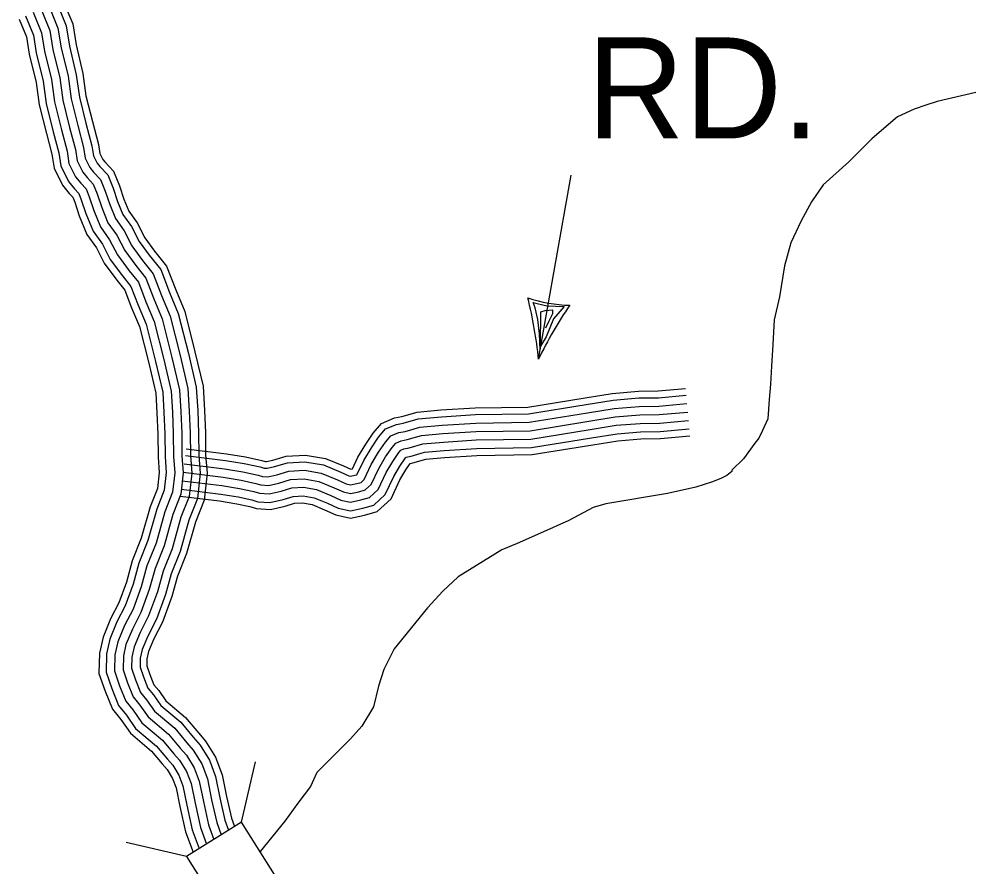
# Model space of a CAD drawing. Extents: x 1788175 to 1969470, y 584502 to 738744.
# Drawn here: x 1925603 to 1929106, y 624598 to 627701 of the extents above; entities that cross this region are included whole.
import ezdxf

# ---------------------------------------------------------------- set-up
doc = ezdxf.new("R2010")
doc.units = 0
for name, color, linetype in [('DESIGN - ROW - Right-of-Way and Easement Labels', 7, 'Continuous'), ('DESIGN - TRANSPORTATION - Text', 7, 'Continuous'), ('SURVEY - CONTROL with Text', 7, 'Continuous'), ('SURVEY - DRAINAGE - Storm Sewer', 7, 'Continuous'), ('SURVEY - TRANSPORTATION - Roads', 7, 'Continuous')]:
    doc.layers.add(name, color=color, linetype=linetype)

msp = doc.modelspace()

# ---------------------------------------------------------------- linework, layer by layer
at = {"layer": 'DESIGN - ROW - Right-of-Way and Easement Labels'}
for p, q in [((1927505, 626456.2), (1927623.9, 627130.2)), ((1927492.1, 626644.8), (1927484.8, 626664.3)), ((1927484.8, 626664.3), (1927535.2, 626651.2)), ((1927501.7, 626601.2), (1927492.1, 626644.8)), ((1927512.4, 626503.6), (1927513.1, 626629.3)), ((1927513.1, 626629.3), (1927529.1, 626635.1)), ((1927529.1, 626635.1), (1927556.5, 626637.7)), ((1927535.2, 626651.2), (1927598.4, 626649.7)), ((1927556.5, 626637.7), (1927556, 626622.8)), ((1927598.4, 626649.7), (1927559.1, 626604)), ((1927508.7, 626549.4), (1927501.7, 626601.2)), ((1927541.1, 626593.1), (1927530.7, 626570.2)), ((1927559.1, 626604), (1927532.6, 626538.7)), ((1927556, 626622.8), (1927541.1, 626593.1)), ((1927511.3, 626490.9), (1927508.7, 626549.4)), ((1927532.6, 626538.7), (1927512.4, 626503.6))]:
    msp.add_line(p, q, dxfattribs=at)
for centre, radius, start, end in [((1925960.7, 626299.7), 1552.3, 5.7876, 14.2154), ((1927633.7, 627185.9), 532.3, 251.5708, 268.4292), ((1928758.6, 625864.2), 1386.4, 145.2793, 154.7178)]:
    msp.add_arc(centre, radius, start, end, dxfattribs=at)
at = {"layer": 'DESIGN - TRANSPORTATION - Text'}
msp.add_lwpolyline([(1929106.4, 627432.7), (1928965.3, 627399.8), (1928923, 627385.7), (1928880.7, 627371.5), (1928819.5, 627343.3), (1928786.6, 627315.1), (1928725.4, 627263.3), (1928640.7, 627178.7), (1928546.7, 627094), (1928504.3, 627032.8), (1928466.7, 626962.3), (1928429.1, 626882.3), (1928405.5, 626797.6), (1928386.7, 626684.7), (1928367.9, 626600.1), (1928363.2, 626510.7), (1928358.5, 626430.7), (1928353.8, 626364.9), (1928349.1, 626308.4), (1928344.4, 626237.9), (1928325.6, 626195.5), (1928311.5, 626167.3), (1928297.3, 626148.5), (1928255, 626092), (1928212.7, 626049.7), (1928212.7, 626045), (1928193.9, 626030.9), (1928175, 626021.5), (1928142.1, 626007.4), (1928081, 625988.5), (1927977.5, 625965), (1927751.7, 625927.4), (1927704.6, 625913.3), (1927615.3, 625866.2), (1927511.8, 625819.2), (1927427.1, 625781.6), (1927370.7, 625758.1), (1927210.7, 625659.3), (1927154.3, 625607.5), (1927097.8, 625546.4), (1926975.5, 625395.8), (1926937.9, 625320.6), (1926919.1, 625259.4), (1926900.2, 625184.2), (1926857.9, 625113.6), (1926815.6, 625066.6), (1926693.3, 624944.2), (1926669.7, 624892.5), (1926622.7, 624831.4), (1926575.7, 624765.5), (1926485.1, 624654.1)], dxfattribs=at)
at = {"layer": 'SURVEY - CONTROL with Text'}
for points in [[(1925709.9, 627752.8), (1925744.9, 627668.2), (1925756.2, 627595.8), (1925781.6, 627491.7), (1925792.7, 627409.9), (1925817.5, 627312), (1925838.9, 627230.8), (1925845, 627191.9), (1925861.8, 627157.6), (1925875.2, 627141.3), (1925900.7, 627114.2), (1925917.7, 627072), (1925934.3, 627022.2), (1925955.3, 626970.8), (1925987.1, 626926.3), (1926015.7, 626870.8), (1926054.6, 626817.8), (1926093.8, 626769), (1926124.4, 626689.2), (1926156, 626613.9), (1926192.5, 626469.7), (1926220.7, 626349.1), (1926225.9, 626266.1), (1926228.9, 626185.2), (1926230, 626103.7), (1926234.9, 626039.7), (1926225.2, 625954.5), (1926195.2, 625877.7), (1926162.7, 625762.9), (1926129.8, 625680.5), (1926108.9, 625604.5), (1926076.9, 625516.9), (1926045.4, 625455.8), (1926023.6, 625403.1), (1926015.4, 625366.4), (1926014.3, 625325), (1926028.8, 625283.2), (1926047.4, 625236.5), (1926069.5, 625209.6), (1926098.4, 625168.3), (1926172.3, 625106.1), (1926216.5, 625052.8), (1926240.2, 625025.5), (1926271.7, 624975.1), (1926292.3, 624920.1), (1926307.7, 624844.1), (1926326.3, 624760.5), (1926342.9, 624715.4)], [(1925737.9, 627766.2), (1925775, 627676.6), (1925786.7, 627601.9), (1925812.1, 627497.5), (1925823.2, 627415.8), (1925847.5, 627319.7), (1925869.3, 627237.1), (1925874.9, 627201.3), (1925888.1, 627174.5), (1925898.4, 627161.8), (1925927.3, 627131.1), (1925946.8, 627082.8), (1925963.4, 627033), (1925982.7, 626985.8), (1926013.6, 626942.5), (1926042.2, 626887.2), (1926079.2, 626836.7), (1926121, 626784.6), (1926153.1, 626700.8), (1926185.5, 626623.7), (1926222.6, 626477), (1926251.4, 626353.6), (1926256.8, 626267.6), (1926259.9, 626186), (1926261, 626105.1), (1926266.1, 626039.1), (1926255.5, 625947), (1926224.6, 625867.8), (1926192, 625752.9), (1926159.2, 625670.6), (1926138.4, 625595), (1926105.3, 625504.4), (1926073.5, 625442.8), (1926053.3, 625393.7), (1926046.3, 625362.6), (1926045.4, 625329.8), (1926057.8, 625294), (1926074.4, 625252.4), (1926094.2, 625228.3), (1926121.5, 625189.4), (1926194.4, 625128), (1926240.1, 625072.8), (1926265.1, 625044), (1926299.6, 624988.9), (1926322.2, 624928.6), (1926338, 624850.5), (1926356.1, 624769.3), (1926369.8, 624732.2)], [(1925760.2, 627776.8), (1925799, 627683.3), (1925810.9, 627606.8), (1925836.5, 627502.1), (1925847.5, 627420.5), (1925871.4, 627325.9), (1925893.5, 627242.2), (1925898.7, 627208.9), (1925909, 627187.9), (1925917, 627178.2), (1925948.5, 627144.7), (1925970, 627091.3), (1925986.6, 627041.6), (1926004.5, 626997.9), (1926034.8, 626955.4), (1926063.2, 626900.2), (1926098.8, 626851.8), (1926142.7, 626797.1), (1926176.1, 626710), (1926209, 626631.6), (1926246.6, 626482.8), (1926276, 626357.2), (1926281.5, 626268.9), (1926284.6, 626186.6), (1926285.7, 626106.2), (1926290.9, 626038.7), (1926279.7, 625941), (1926248.1, 625859.9), (1926215.5, 625745), (1926182.7, 625662.7), (1926162, 625587.5), (1926128, 625494.5), (1926096, 625432.4), (1926076.9, 625386.2), (1926070.9, 625359.5), (1926070.2, 625333.6), (1926081, 625302.6), (1926096, 625265.2), (1926113.9, 625243.3), (1926139.9, 625206.2), (1926212, 625145.5), (1926259, 625088.8), (1926285.1, 625058.7), (1926321.9, 624999.9), (1926346, 624935.5), (1926362.2, 624855.6), (1926379.8, 624776.3), (1926391.2, 624745.6)], [(1925625.9, 627712.6), (1925654.8, 627642.8), (1925664.9, 627577.6), (1925690.1, 627474.4), (1925701.2, 627392.2), (1925727.5, 627288.7), (1925747.7, 627211.7), (1925755.2, 627163.6), (1925783.1, 627106.9), (1925805.3, 627079.9), (1925821, 627063.2), (1925830.4, 627039.9), (1925847.1, 626989.9), (1925873.3, 626925.6), (1925907.5, 626877.7), (1925936.4, 626821.7), (1925980.8, 626761.2), (1926012.2, 626722.1), (1926038, 626654.6), (1926067.6, 626584.3), (1926102.1, 626447.7), (1926128.3, 626335.5), (1926133, 626261.4), (1926136, 626182.9), (1926137, 626099.5), (1926141.5, 626041.5), (1926134.1, 625977.1), (1926106.9, 625907.3), (1926074.5, 625792.9), (1926041.5, 625710.1), (1926020.2, 625632.8), (1925991.5, 625554.3), (1925960.9, 625494.9), (1925934.6, 625431.2), (1925922.7, 625377.9), (1925920.8, 625310.5), (1925941.6, 625250.6), (1925966.4, 625188.6), (1925995.4, 625153.3), (1926029.2, 625105), (1926106, 625040.3), (1926145.5, 624992.6), (1926165.2, 624970), (1926187.9, 624933.7), (1926202.6, 624894.4), (1926216.7, 624824.7), (1926236.9, 624734.2), (1926262.4, 624665.1)], [(1925653.9, 627726), (1925684.8, 627651.3), (1925695.4, 627583.7), (1925720.6, 627480.2), (1925731.7, 627398.1), (1925757.5, 627296.5), (1925778.1, 627218.1), (1925785.2, 627173), (1925809.4, 627123.8), (1925828.6, 627100.4), (1925847.6, 627080.2), (1925859.5, 627050.6), (1925876.2, 627000.7), (1925900.7, 626940.6), (1925934.1, 626893.9), (1925962.9, 626838.1), (1926005.4, 626780.1), (1926039.4, 626737.8), (1926066.8, 626666.1), (1926097, 626594.2), (1926132.2, 626455), (1926159.1, 626340), (1926164, 626262.9), (1926167, 626183.6), (1926168, 626100.9), (1926172.7, 626040.9), (1926164.5, 625969.6), (1926136.4, 625897.4), (1926103.9, 625782.9), (1926070.9, 625700.2), (1926049.8, 625623.4), (1926020, 625541.8), (1925989, 625481.9), (1925964.3, 625421.8), (1925953.6, 625374.1), (1925952, 625315.3), (1925970.7, 625261.5), (1925993.4, 625204.6), (1926020.1, 625172.1), (1926052.3, 625126.1), (1926128.1, 625062.3), (1926169.2, 625012.6), (1926190.2, 624988.5), (1926215.8, 624947.5), (1926232.5, 624903), (1926247, 624831.2), (1926266.7, 624743), (1926289.2, 624681.9)], [(1925681.9, 627739.4), (1925714.9, 627659.7), (1925725.8, 627589.8), (1925751.1, 627486), (1925762.2, 627404), (1925787.5, 627304.2), (1925808.5, 627224.4), (1925815.1, 627182.4), (1925835.6, 627140.7), (1925851.9, 627120.9), (1925874.2, 627097.2), (1925888.6, 627061.3), (1925905.3, 627011.5), (1925928, 626955.7), (1925960.6, 626910.1), (1925989.3, 626854.4), (1926030, 626798.9), (1926066.6, 626753.4), (1926095.6, 626677.7), (1926126.5, 626604), (1926162.4, 626462.3), (1926189.9, 626344.5), (1926194.9, 626264.5), (1926198, 626184.4), (1926199, 626102.3), (1926203.8, 626040.3), (1926194.8, 625962.1), (1926165.8, 625887.5), (1926133.3, 625772.9), (1926100.3, 625690.3), (1926079.3, 625613.9), (1926048.4, 625529.4), (1926017.2, 625468.8), (1925993.9, 625412.4), (1925984.5, 625370.2), (1925983.1, 625320.1), (1925999.7, 625272.3), (1926020.4, 625220.5), (1926044.8, 625190.8), (1926075.4, 625147.2), (1926150.2, 625084.2), (1926192.8, 625032.7), (1926215.2, 625007), (1926243.8, 624961.3), (1926262.4, 624911.5), (1926277.4, 624837.6), (1926296.5, 624751.8), (1926316.1, 624698.7)], [(1925602.6, 627701.4), (1925629.8, 627635.8), (1925639.7, 627572.6), (1925664.8, 627469.7), (1925675.9, 627387.3), (1925702.6, 627282.3), (1925722.5, 627206.4), (1925730.4, 627155.7), (1925761.4, 627092.9), (1925785.9, 627062.9), (1925799, 627049.1), (1925806.3, 627031), (1925823, 626981), (1925850.6, 626913.1), (1925885.5, 626864.3), (1925914.5, 626808.1), (1925960.4, 626745.5), (1925989.6, 626709.2), (1926014.2, 626645), (1926043.1, 626576.1), (1926077.1, 626441.6), (1926102.8, 626331.7), (1926107.3, 626260.1), (1926110.3, 626182.2), (1926111.3, 626098.4), (1926115.7, 626041.9), (1926109, 625983.3), (1926082.5, 625915.5), (1926050.1, 625801.2), (1926017.1, 625718.3), (1925995.7, 625640.7), (1925967.9, 625564.7), (1925937.5, 625505.7), (1925910, 625438.9), (1925897, 625381.1), (1925895, 625306.5), (1925917.5, 625241.6), (1925944, 625175.4), (1925974.9, 625137.8), (1926010.1, 625087.5), (1926087.6, 625022.1), (1926125.9, 624976), (1926144.4, 624954.6), (1926164.7, 624922.3), (1926177.8, 624887.3), (1926191.5, 624819.4), (1926212.1, 624726.9), (1926239.9, 624651.6), (1926240.2, 624651.2)]]:
    msp.add_lwpolyline(points, dxfattribs=at)
at = {"layer": 'SURVEY - DRAINAGE - Storm Sewer'}
for p, q in [((1926417.6, 624762.1), (1926468.7, 624983.4)), ((1926216.1, 624636.2), (1925994.8, 624687.3))]:
    msp.add_line(p, q, dxfattribs=at)
msp.add_lwpolyline([(1926216.1, 624636.2), (1926342.1, 624434.7), (1926543.5, 624560.6), (1926417.6, 624762.1)], close=True, dxfattribs=at)
at = {"layer": 'SURVEY - TRANSPORTATION - Roads'}
for points in [[(1926214.4, 626128.6), (1926362.2, 626110.2), (1926431.8, 626098.5), (1926492, 626086), (1926504, 626082.2), (1926508.9, 626082), (1926531.9, 626087.2), (1926580.8, 626101.9), (1926650.9, 626105.7), (1926724.1, 626093.2), (1926790.8, 626065.7), (1926817.1, 626053.8), (1926823.1, 626055.1), (1926842.8, 626097.3), (1926871.9, 626145.9), (1926899.5, 626186.1), (1926929.7, 626221.6), (1926976.9, 626241.3), (1927003.8, 626246.6), (1927060, 626262.6), (1927147.2, 626270.6), (1927272.4, 626278.6), (1927466.2, 626281.4), (1927675.6, 626315.5), (1927774.9, 626331.4), (1927871.1, 626339.3), (1927942.7, 626340.3), (1928043.3, 626349.5)], [(1926211.3, 626104.1), (1926358.6, 626085.7), (1926427.3, 626074.2), (1926485.8, 626062.1), (1926499.4, 626057.7), (1926511, 626057.1), (1926538.2, 626063.2), (1926585.1, 626077.4), (1926649.4, 626080.9), (1926717.3, 626069.3), (1926781, 626043), (1926810.1, 626029.8), (1926816.7, 626028.4), (1926832.1, 626031.7), (1926839.5, 626033.7), (1926841.1, 626035.2), (1926864.6, 626085.7), (1926892.7, 626132.5), (1926919.1, 626171.1), (1926944.7, 626201.1), (1926984.1, 626217.5), (1927009.6, 626222.6), (1927064.5, 626238.2), (1927149.1, 626246), (1927273.4, 626253.9), (1927468.4, 626256.7), (1927679.6, 626291.1), (1927777.9, 626306.9), (1927872.3, 626314.6), (1927944, 626315.6), (1928045.5, 626324.9)], [(1926207.5, 626073.3), (1926354.2, 626055), (1926421.6, 626043.8), (1926477.9, 626032.1), (1926493.8, 626027), (1926513.6, 626025.9), (1926546.1, 626033.3), (1926590.5, 626046.6), (1926647.7, 626049.7), (1926708.6, 626039.3), (1926768.7, 626014.6), (1926800.3, 626000.2), (1926816.7, 625996.7), (1926839.3, 626001.6), (1926855, 626005.7), (1926866.7, 626016.6), (1926892.1, 626071.1), (1926918.8, 626115.8), (1926943.8, 626152.2), (1926963.5, 626175.4), (1926993.1, 626187.7), (1927016.9, 626192.4), (1927070.2, 626207.6), (1927151.5, 626215), (1927274.6, 626222.9), (1927471.1, 626225.7), (1927684.5, 626260.5), (1927781.6, 626276.1), (1927873.7, 626283.6), (1927945.6, 626284.6), (1928048.3, 626294)], [(1926203.6, 626042.5), (1926349.7, 626024.4), (1926415.9, 626013.3), (1926470, 626002), (1926488.1, 625996.3), (1926516.1, 625994.7), (1926554, 626003.3), (1926595.9, 626015.9), (1926645.9, 626018.6), (1926700, 626009.4), (1926756.3, 625986.1), (1926790.6, 625970.6), (1926816.6, 625965), (1926846.6, 625971.4), (1926870.5, 625977.8), (1926892.2, 625998.1), (1926919.5, 626056.6), (1926944.9, 626099), (1926968.5, 626133.4), (1926982.3, 626149.6), (1927002.2, 626157.9), (1927024.1, 626162.2), (1927075.9, 626177), (1927153.9, 626184.1), (1927275.8, 626191.9), (1927473.8, 626194.7), (1927689.5, 626229.9), (1927785.3, 626245.3), (1927875.2, 626252.6), (1927947.2, 626253.6), (1928051.1, 626263.1)], [(1926203.6, 626042.5), (1926349.7, 626024.4), (1926415.9, 626013.3), (1926470, 626002), (1926488.1, 625996.3), (1926516.1, 625994.7), (1926554, 626003.3), (1926595.9, 626015.9), (1926645.9, 626018.6), (1926700, 626009.4), (1926756.3, 625986.1), (1926790.6, 625970.6), (1926816.6, 625965), (1926846.6, 625971.4), (1926870.5, 625977.8), (1926892.2, 625998.1), (1926919.5, 626056.6), (1926944.9, 626099), (1926968.5, 626133.4), (1926982.3, 626149.6), (1927002.2, 626157.9), (1927024.1, 626162.2), (1927075.9, 626177), (1927153.9, 626184.1), (1927275.8, 626191.9), (1927473.8, 626194.7), (1927689.5, 626229.9), (1927785.3, 626245.3), (1927875.2, 626252.6), (1927947.2, 626253.6), (1928051.1, 626263.1)], [(1926199.8, 626011.8), (1926345.2, 625993.7), (1926410.1, 625982.8), (1926462.2, 625972), (1926482.4, 625965.6), (1926518.7, 625963.5), (1926561.9, 625973.3), (1926601.3, 625985.1), (1926644.1, 625987.5), (1926691.4, 625979.4), (1926744, 625957.7), (1926780.8, 625941), (1926816.6, 625933.3), (1926853.8, 625941.3), (1926886, 625949.8), (1926917.8, 625979.6), (1926946.9, 626042), (1926971, 626082.3), (1926993.1, 626114.5), (1927001.1, 626123.9), (1927011.2, 626128.1), (1927031.4, 626132.1), (1927081.6, 626146.4), (1927156.3, 626153.2), (1927277, 626160.9), (1927476.6, 626163.8), (1927694.4, 626199.3), (1927789, 626214.5), (1927876.7, 626221.6), (1927948.9, 626222.6), (1928054, 626232.3)], [(1926192.8, 625955.5), (1926337, 625937.5), (1926399.7, 625927.1), (1926447.8, 625917.1), (1926472.1, 625909.4), (1926523.4, 625906.4), (1926576.4, 625918.4), (1926611.2, 625928.9), (1926640.8, 625930.5), (1926675.6, 625924.5), (1926721.5, 625905.6), (1926762.9, 625886.8), (1926816.6, 625875.2), (1926867.1, 625886.1), (1926914.3, 625898.7), (1926964.6, 625945.7), (1926997, 626015.4), (1927018.8, 626051.6), (1927034.7, 626074.9), (1927044.6, 626076.9), (1927092.1, 626090.4), (1927160.7, 626096.7), (1927279.2, 626104.2), (1927481.6, 626107.1), (1927703.5, 626143.3), (1927795.8, 626158.1), (1927879.4, 626164.9), (1927951.9, 626166), (1928059.1, 626175.8)], [(1926196, 625981), (1926340.7, 625963), (1926404.4, 625952.3), (1926454.3, 625942), (1926476.8, 625934.8), (1926521.3, 625932.3), (1926569.8, 625943.3), (1926606.7, 625954.4), (1926642.3, 625956.3), (1926682.8, 625949.4), (1926731.7, 625929.2), (1926771, 625911.4), (1926816.6, 625901.5), (1926861.1, 625911.1), (1926901.5, 625921.8), (1926943.4, 625961), (1926974.3, 626027.5), (1926997.1, 626065.5), (1927017.8, 626095.7), (1927019.9, 626098.1), (1927020.3, 626098.3), (1927038.6, 626101.9), (1927087.4, 626115.8), (1927158.7, 626122.3), (1927278.2, 626129.9), (1927479.3, 626132.8), (1927699.4, 626168.7), (1927792.7, 626183.7), (1927878.2, 626190.6), (1927950.5, 626191.7), (1928056.8, 626201.4)]]:
    msp.add_lwpolyline(points, dxfattribs=at)

# ---------------------------------------------------------------- texts
at = {"layer": 'DESIGN - ROW - Right-of-Way and Easement Labels'}
msp.add_text('RD.', height=370, dxfattribs=at).set_placement((1927681.9, 627264.3))

doc.saveas('drawing.dxf')
